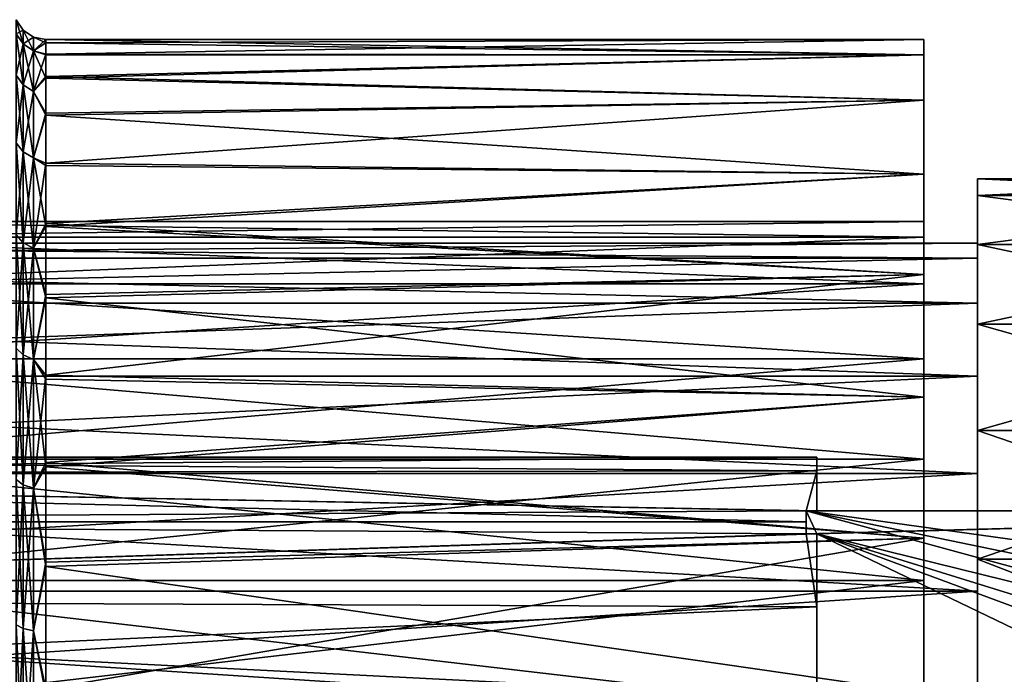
# Model space of a CAD drawing. Header units: metres. Extents: x -62 to 150, y -92 to 92.
# Tile 442 of 656: x -50.68 to -41.49, y 62.47 to 68.59. Entities that reach past the tile are written whole.
import ezdxf

# ---------------------------------------------------------------- set-up
doc = ezdxf.new("R2010")
doc.units = ezdxf.units.M
doc.layers.add('solid_500615', color=7, linetype='CONTINUOUS')

msp = doc.modelspace()

# ---------------------------------------------------------------- linework, layer by layer
at = {"layer": 'solid_500615'}
for points in [[(-50.651451, 68.487785, -7.169646), (-50.716564, 68.585197, -7.169646), (-50.716564, 68.454765, -5.678843)], [(-50.651451, 68.358833, -8.643535), (-50.716564, 68.585197, -7.169646), (-50.651451, 68.487785, -7.169646)], [(-50.651451, 68.358833, -8.643535), (-50.716564, 68.454765, -8.660449), (-50.716564, 68.585197, -7.169646)], [(-50.651451, 68.358833, -5.695757), (-50.651451, 68.487785, -7.169646), (-50.716564, 68.454765, -5.678843)], [(-50.651451, 68.358833, -5.695757), (-50.716564, 68.454765, -5.678843), (-50.716564, 68.067444, -4.233336)], [(-50.651451, 67.975906, -10.072639), (-50.716564, 68.067444, -10.105955), (-50.716564, 68.454765, -8.660449)], [(-50.651451, 68.358833, -8.643535), (-50.651451, 67.975906, -10.072639), (-50.716564, 68.454765, -8.660449)], [(-50.553989, 68.422745, -7.169646), (-50.651451, 68.487785, -7.169646), (-50.651451, 68.358833, -5.695757)], [(-50.553989, 68.294785, -8.63224), (-50.651451, 68.487785, -7.169646), (-50.553989, 68.422745, -7.169646)], [(-50.553989, 68.294785, -8.63224), (-50.651451, 68.358833, -8.643535), (-50.651451, 68.487785, -7.169646)], [(-50.553989, 68.294785, -5.707051), (-50.553989, 68.422745, -7.169646), (-50.651451, 68.358833, -5.695757)], [(-50.553989, 68.422745, -7.169646), (-50.4394, 68.400002, -7.169646), (-50.4394, 68.368126, -7.900712)], [(-50.553989, 68.294785, -5.707051), (-50.4394, 68.400002, -7.169646), (-50.553989, 68.422745, -7.169646)], [(-50.553989, 68.294785, -8.63224), (-50.553989, 68.422745, -7.169646), (-50.4394, 68.368126, -7.900712)], [(-50.651451, 67.975906, -4.266653), (-50.651451, 68.358833, -5.695757), (-50.716564, 68.067444, -4.233336)], [(-50.553989, 68.294785, -5.707051), (-50.651451, 68.358833, -5.695757), (-50.651451, 67.975906, -4.266653)], [(-50.553989, 67.914795, -10.050395), (-50.651451, 67.975906, -10.072639), (-50.651451, 68.358833, -8.643535)], [(-50.553989, 68.294785, -8.63224), (-50.553989, 67.914795, -10.050395), (-50.651451, 68.358833, -8.643535)], [(-50.553989, 68.294785, -5.707051), (-50.4394, 68.368713, -6.4453), (-50.4394, 68.400002, -7.169646)], [(-50.553989, 68.294785, -5.707051), (-50.4394, 68.262344, -5.655146), (-50.4394, 68.368713, -6.4453)], [(-50.553989, 68.294785, -8.63224), (-50.4394, 68.368126, -7.900712), (-50.4394, 68.257339, -8.711199)], [(-50.4394, 68.262344, -5.655146), (-42.239399, 68.257034, -5.626509), (-42.239399, 68.400002, -7.169646)], [(-50.4394, 68.400002, -7.169646), (-42.239399, 68.400002, -7.169646), (-42.239399, 68.257034, -8.712783)], [(-50.4394, 68.368713, -6.4453), (-42.239399, 68.400002, -7.169646), (-50.4394, 68.400002, -7.169646)], [(-50.4394, 68.368713, -6.4453), (-50.4394, 68.262344, -5.655146), (-42.239399, 68.400002, -7.169646)], [(-50.4394, 68.368126, -7.900712), (-50.4394, 68.400002, -7.169646), (-42.239399, 68.257034, -8.712783)], [(-50.4394, 68.257339, -8.711199), (-50.4394, 68.368126, -7.900712), (-42.239399, 68.257034, -8.712783)], [(-42.239399, 68.400002, -7.169646), (-42.239399, 66.699997, -7.169646), (-42.239399, 66.553673, -8.562061)], [(-42.239399, 68.400002, -7.169646), (-42.239399, 68.257034, -5.626509), (-42.239399, 66.699997, -7.169646)], [(-42.239399, 68.257034, -8.712783), (-42.239399, 68.400002, -7.169646), (-42.239399, 66.553673, -8.562061)], [(-50.553989, 67.914795, -4.288897), (-50.553989, 68.294785, -5.707051), (-50.651451, 67.975906, -4.266653)], [(-50.553989, 67.914795, -4.288897), (-50.4394, 68.262344, -5.655146), (-50.553989, 68.294785, -5.707051)], [(-50.553989, 68.294785, -8.63224), (-50.4394, 68.257339, -8.711199), (-50.4394, 68.040802, -9.599764)], [(-50.553989, 68.294785, -8.63224), (-50.4394, 68.040802, -9.599764), (-50.553989, 67.914795, -10.050395)], [(-50.553989, 67.914795, -4.288897), (-50.4394, 68.053719, -4.782683), (-50.4394, 68.262344, -5.655146)], [(-50.4394, 68.262344, -5.655146), (-50.4394, 68.053719, -4.782683), (-42.239399, 68.257034, -5.626509)], [(-50.4394, 68.040802, -9.599764), (-50.4394, 68.257339, -8.711199), (-42.239399, 68.257034, -8.712783)], [(-50.4394, 68.053719, -4.782683), (-42.239399, 67.832954, -4.135778), (-42.239399, 68.257034, -5.626509)], [(-50.4394, 68.040802, -9.599764), (-42.239399, 68.257034, -8.712783), (-42.239399, 67.832954, -10.203513)], [(-42.239399, 68.257034, -5.626509), (-42.239399, 66.120918, -4.445145), (-42.239399, 66.553673, -5.77723)], [(-42.239399, 68.257034, -5.626509), (-42.239399, 67.832954, -4.135778), (-42.239399, 66.120918, -4.445145)], [(-42.239399, 68.257034, -5.626509), (-42.239399, 66.553673, -5.77723), (-42.239399, 66.699997, -7.169646)], [(-42.239399, 68.257034, -8.712783), (-42.239399, 66.553673, -8.562061), (-42.239399, 66.120918, -9.894147)], [(-42.239399, 67.832954, -10.203513), (-42.239399, 68.257034, -8.712783), (-42.239399, 66.120918, -9.894147)], [(-50.651451, 67.975906, -4.266653), (-50.716564, 68.067444, -4.233336), (-50.716564, 67.434998, -2.877048)], [(-50.651451, 67.350639, -11.413538), (-50.716564, 67.434998, -11.462243), (-50.716564, 68.067444, -10.105955)], [(-50.651451, 67.975906, -10.072639), (-50.651451, 67.350639, -11.413538), (-50.716564, 68.067444, -10.105955)], [(-50.553989, 67.914795, -4.288897), (-50.4394, 67.712044, -3.840316), (-50.4394, 68.053719, -4.782683)], [(-50.553989, 67.914795, -10.050395), (-50.4394, 68.040802, -9.599764), (-50.4394, 67.692734, -10.543343)], [(-50.4394, 68.053719, -4.782683), (-50.4394, 67.712044, -3.840316), (-42.239399, 67.832954, -4.135778)], [(-50.4394, 67.692734, -10.543343), (-50.4394, 68.040802, -9.599764), (-42.239399, 67.832954, -10.203513)], [(-50.651451, 67.350639, -2.925754), (-50.651451, 67.975906, -4.266653), (-50.716564, 67.434998, -2.877048)], [(-50.553989, 67.914795, -4.288897), (-50.651451, 67.975906, -4.266653), (-50.651451, 67.350639, -2.925754)], [(-50.553989, 67.294312, -11.381019), (-50.651451, 67.350639, -11.413538), (-50.651451, 67.975906, -10.072639)], [(-50.553989, 67.914795, -10.050395), (-50.553989, 67.294312, -11.381019), (-50.651451, 67.975906, -10.072639)], [(-50.553989, 67.294312, -2.958273), (-50.553989, 67.914795, -4.288897), (-50.651451, 67.350639, -2.925754)], [(-50.553989, 67.294312, -2.958273), (-50.4394, 67.712044, -3.840316), (-50.553989, 67.914795, -4.288897)], [(-50.553989, 67.914795, -10.050395), (-50.4394, 67.692734, -10.543343), (-50.553989, 67.294312, -11.381019)], [(-50.4394, 67.247375, -2.922817), (-42.239399, 67.142143, -2.748244), (-42.239399, 67.832954, -4.135778)], [(-50.4394, 67.712044, -3.840316), (-50.4394, 67.247375, -2.922817), (-42.239399, 67.832954, -4.135778)], [(-50.4394, 67.692734, -10.543343), (-42.239399, 67.832954, -10.203513), (-42.239399, 67.142143, -11.591048)], [(-42.239399, 67.832954, -4.135778), (-42.239399, 65.420479, -3.231858), (-42.239399, 66.120918, -4.445145)], [(-42.239399, 67.832954, -4.135778), (-42.239399, 67.142143, -2.748244), (-42.239399, 65.420479, -3.231858)], [(-42.239399, 67.832954, -10.203513), (-42.239399, 66.120918, -9.894147), (-42.239399, 65.420479, -11.107433)], [(-42.239399, 67.142143, -11.591048), (-42.239399, 67.832954, -10.203513), (-42.239399, 65.420479, -11.107433)], [(-50.553989, 67.294312, -2.958273), (-50.4394, 67.247375, -2.922817), (-50.4394, 67.712044, -3.840316)], [(-50.553989, 67.294312, -11.381019), (-50.4394, 67.692734, -10.543343), (-50.4394, 67.22419, -11.455794)], [(-50.4394, 67.22419, -11.455794), (-50.4394, 67.692734, -10.543343), (-42.239399, 67.142143, -11.591048)], [(-50.651451, 67.350639, -2.925754), (-50.716564, 67.434998, -2.877048), (-50.716564, 66.576637, -1.651189)], [(-50.651451, 66.502022, -12.625488), (-50.716564, 66.576637, -12.688103), (-50.716564, 67.434998, -11.462243)], [(-50.651451, 67.350639, -11.413538), (-50.651451, 66.502022, -12.625488), (-50.716564, 67.434998, -11.462243)], [(-50.651451, 66.502022, -1.713803), (-50.651451, 67.350639, -2.925754), (-50.716564, 66.576637, -1.651189)], [(-50.553989, 67.294312, -2.958273), (-50.651451, 67.350639, -2.925754), (-50.651451, 66.502022, -1.713803)], [(-50.553989, 66.452194, -12.583683), (-50.651451, 66.502022, -12.625488), (-50.651451, 67.350639, -11.413538)], [(-50.553989, 67.294312, -11.381019), (-50.553989, 66.452194, -12.583683), (-50.651451, 67.350639, -11.413538)], [(-50.553989, 66.452194, -1.755609), (-50.553989, 67.294312, -2.958273), (-50.651451, 66.502022, -1.713803)], [(-50.553989, 66.452194, -1.755609), (-50.4394, 67.247375, -2.922817), (-50.553989, 67.294312, -2.958273)], [(-50.553989, 67.294312, -11.381019), (-50.4394, 67.22419, -11.455794), (-50.4394, 66.655754, -12.294186)], [(-50.553989, 67.294312, -11.381019), (-50.4394, 66.655754, -12.294186), (-50.553989, 66.452194, -12.583683)], [(-50.553989, 66.452194, -1.755609), (-50.4394, 66.683617, -2.081498), (-50.4394, 67.247375, -2.922817)], [(-50.4394, 67.247375, -2.922817), (-50.4394, 66.683617, -2.081498), (-42.239399, 67.142143, -2.748244)], [(-50.4394, 66.655754, -12.294186), (-50.4394, 67.22419, -11.455794), (-42.239399, 67.142143, -11.591048)], [(-50.4394, 66.683617, -2.081498), (-42.239399, 66.208084, -1.511191), (-42.239399, 67.142143, -2.748244)], [(-50.4394, 66.655754, -12.294186), (-42.239399, 67.142143, -11.591048), (-42.239399, 66.208084, -12.828101)], [(-42.239399, 67.142143, -2.748244), (-42.239399, 64.482964, -2.190632), (-42.239399, 65.420479, -3.231858)], [(-42.239399, 67.142143, -2.748244), (-42.239399, 66.208084, -1.511191), (-42.239399, 64.482964, -2.190632)], [(-42.239399, 67.142143, -11.591048), (-42.239399, 65.420479, -11.107433), (-42.239399, 64.482964, -12.148661)], [(-42.239399, 66.208084, -12.828101), (-42.239399, 67.142143, -11.591048), (-42.239399, 64.482964, -12.148661)], [(-41.739399, 66.944839, -8.64547), (-41.739399, 66.5, -7.169646), (-41.739399, 67.099998, -7.169646)], [(-41.739399, 66.357956, -5.81854), (-41.739399, 67.099998, -7.169646), (-41.739399, 66.5, -7.169646)], [(-41.739399, 66.357956, -5.81854), (-41.739399, 66.944839, -5.693822), (-41.739399, 67.099998, -7.169646)], [(-38.239399, 67.099998, -7.169646), (-41.739399, 67.099998, -7.169646), (-41.739399, 66.944839, -5.693822)], [(-38.239399, 66.944839, -8.64547), (-41.739399, 66.944839, -8.64547), (-41.739399, 67.099998, -7.169646)], [(-38.239399, 67.099998, -7.169646), (-38.239399, 66.944839, -8.64547), (-41.739399, 67.099998, -7.169646)], [(-38.239399, 66.944839, -5.693822), (-38.239399, 67.099998, -7.169646), (-41.739399, 66.944839, -5.693822)], [(-41.739399, 66.944839, -8.64547), (-41.739399, 65.937851, -9.813689), (-41.739399, 66.357956, -8.520752)], [(-41.739399, 66.944839, -8.64547), (-41.739399, 66.485962, -10.057755), (-41.739399, 65.937851, -9.813689)], [(-41.739399, 66.944839, -8.64547), (-41.739399, 66.357956, -8.520752), (-41.739399, 66.5, -7.169646)], [(-41.739399, 65.937851, -4.525603), (-41.739399, 66.485962, -4.281537), (-41.739399, 66.944839, -5.693822)], [(-38.239399, 66.944839, -5.693822), (-41.739399, 66.944839, -5.693822), (-41.739399, 66.485962, -4.281537)], [(-41.739399, 66.357956, -5.81854), (-41.739399, 65.937851, -4.525603), (-41.739399, 66.944839, -5.693822)], [(-38.239399, 66.944839, -5.693822), (-41.739399, 66.485962, -4.281537), (-38.239399, 66.485962, -4.281537)], [(-38.239399, 66.485962, -10.057755), (-41.739399, 66.485962, -10.057755), (-41.739399, 66.944839, -8.64547)], [(-38.239399, 66.944839, -8.64547), (-38.239399, 66.485962, -10.057755), (-41.739399, 66.944839, -8.64547)], [(-42.239399, 66.553673, -5.77723), (-53.239399, 66.553589, -5.776638), (-53.239399, 66.699997, -7.169646)], [(-42.239399, 66.699997, -7.169646), (-42.239399, 66.553673, -5.77723), (-53.239399, 66.699997, -7.169646)], [(-53.239399, 66.553589, -8.562654), (-42.239399, 66.699997, -7.169646), (-53.239399, 66.699997, -7.169646)], [(-53.239399, 66.553589, -8.562654), (-42.239399, 66.553673, -8.562061), (-42.239399, 66.699997, -7.169646)], [(-50.553989, 66.452194, -1.755609), (-50.4394, 66.019638, -1.310978), (-50.4394, 66.683617, -2.081498)], [(-50.4394, 66.683617, -2.081498), (-50.4394, 66.019638, -1.310978), (-42.239399, 66.208084, -1.511191)], [(-50.651451, 66.502022, -1.713803), (-50.716564, 66.576637, -1.651189), (-50.716564, 65.518456, -0.593005)], [(-50.651451, 65.455841, -13.671666), (-50.716564, 65.518456, -13.746286), (-50.716564, 66.576637, -12.688103)], [(-50.651451, 66.502022, -12.625488), (-50.651451, 65.455841, -13.671666), (-50.716564, 66.576637, -12.688103)], [(-50.553989, 66.452194, -12.583683), (-50.4394, 66.655754, -12.294186), (-50.4394, 65.987442, -13.061208)], [(-50.4394, 65.987442, -13.061208), (-50.4394, 66.655754, -12.294186), (-42.239399, 66.208084, -12.828101)], [(-41.739399, 66.357956, -8.520752), (-60.739399, 66.357956, -8.521071), (-60.739399, 66.5, -7.169646)], [(-41.739399, 66.5, -7.169646), (-41.739399, 66.357956, -8.520752), (-60.739399, 66.5, -7.169646)], [(-60.739399, 66.357956, -5.81822), (-41.739399, 66.5, -7.169646), (-60.739399, 66.5, -7.169646)], [(-60.739399, 66.357956, -5.81822), (-41.739399, 66.357956, -5.81854), (-41.739399, 66.5, -7.169646)], [(-42.239399, 66.553673, -5.77723), (-42.239399, 66.120918, -4.445145), (-53.239399, 66.553589, -5.776638)], [(-53.239399, 66.120758, -9.894781), (-42.239399, 66.120918, -9.894147), (-42.239399, 66.553673, -8.562061)], [(-53.239399, 66.120758, -9.894781), (-42.239399, 66.553673, -8.562061), (-53.239399, 66.553589, -8.562654)], [(-42.239399, 66.120918, -4.445145), (-53.239399, 66.120758, -4.44451), (-53.239399, 66.553589, -5.776638)], [(-50.651451, 65.455841, -0.667626), (-50.651451, 66.502022, -1.713803), (-50.716564, 65.518456, -0.593005)], [(-50.553989, 66.452194, -1.755609), (-50.651451, 66.502022, -1.713803), (-50.651451, 65.455841, -0.667626)], [(-50.553989, 65.41404, -13.621843), (-50.651451, 65.455841, -13.671666), (-50.651451, 66.502022, -12.625488)], [(-50.553989, 66.452194, -12.583683), (-50.553989, 65.41404, -13.621843), (-50.651451, 66.502022, -12.625488)], [(-41.739399, 66.485962, -10.057755), (-41.739399, 65.258614, -10.99025), (-41.739399, 65.937851, -9.813689)], [(-41.739399, 66.485962, -10.057755), (-41.739399, 65.744019, -11.342921), (-41.739399, 65.258614, -10.99025)], [(-41.739399, 65.258614, -3.349042), (-41.739399, 65.744019, -2.996371), (-41.739399, 66.485962, -4.281537)], [(-38.239399, 66.485962, -4.281537), (-41.739399, 66.485962, -4.281537), (-41.739399, 65.744019, -2.996371)], [(-41.739399, 65.937851, -4.525603), (-41.739399, 65.258614, -3.349042), (-41.739399, 66.485962, -4.281537)], [(-38.239399, 66.485962, -4.281537), (-41.739399, 65.744019, -2.996371), (-38.239399, 65.744019, -2.996371)], [(-38.239399, 65.744019, -11.342921), (-41.739399, 65.744019, -11.342921), (-41.739399, 66.485962, -10.057755)], [(-38.239399, 66.485962, -10.057755), (-38.239399, 65.744019, -11.342921), (-41.739399, 66.485962, -10.057755)], [(-50.553989, 65.41404, -0.717448), (-50.553989, 66.452194, -1.755609), (-50.651451, 65.455841, -0.667626)], [(-50.553989, 65.41404, -0.717448), (-50.4394, 66.019638, -1.310978), (-50.553989, 66.452194, -1.755609)], [(-50.553989, 66.452194, -12.583683), (-50.4394, 65.987442, -13.061208), (-50.553989, 65.41404, -13.621843)], [(-41.739399, 65.937851, -9.813689), (-60.739399, 65.938042, -9.813434), (-60.739399, 66.357956, -8.521071)], [(-41.739399, 66.357956, -8.520752), (-41.739399, 65.937851, -9.813689), (-60.739399, 66.357956, -8.521071)], [(-60.739399, 65.938042, -4.525858), (-41.739399, 65.937851, -4.525603), (-41.739399, 66.357956, -5.81854)], [(-60.739399, 65.938042, -4.525858), (-41.739399, 66.357956, -5.81854), (-60.739399, 66.357956, -5.81822)], [(-50.4394, 65.265305, -0.62468), (-42.239399, 65.062561, -0.466786), (-42.239399, 66.208084, -1.511191)], [(-50.4394, 66.019638, -1.310978), (-50.4394, 65.265305, -0.62468), (-42.239399, 66.208084, -1.511191)], [(-50.4394, 65.987442, -13.061208), (-42.239399, 66.208084, -12.828101), (-42.239399, 65.062561, -13.872506)], [(-42.239399, 66.208084, -1.511191), (-42.239399, 63.349476, -1.367139), (-42.239399, 64.482964, -2.190632)], [(-42.239399, 66.208084, -1.511191), (-42.239399, 65.062561, -0.466786), (-42.239399, 63.349476, -1.367139)], [(-42.239399, 66.208084, -12.828101), (-42.239399, 62.069748, -13.541862), (-42.239399, 60.699963, -13.832971)], [(-42.239399, 65.062561, -13.872506), (-42.239399, 66.208084, -12.828101), (-42.239399, 60.699963, -13.832971)], [(-42.239399, 66.208084, -12.828101), (-42.239399, 63.349476, -12.972153), (-42.239399, 62.069748, -13.541862)], [(-42.239399, 66.208084, -12.828101), (-42.239399, 64.482964, -12.148661), (-42.239399, 63.349476, -12.972153)], [(-42.239399, 66.120918, -4.445145), (-42.239399, 65.420479, -3.231858), (-53.239399, 66.120758, -4.44451)], [(-53.239399, 65.42041, -11.107807), (-42.239399, 65.420479, -11.107433), (-42.239399, 66.120918, -9.894147)], [(-53.239399, 65.42041, -11.107807), (-42.239399, 66.120918, -9.894147), (-53.239399, 66.120758, -9.894781)], [(-42.239399, 65.420479, -3.231858), (-53.239399, 65.42041, -3.231485), (-53.239399, 66.120758, -4.44451)], [(-50.553989, 65.41404, -0.717448), (-50.4394, 65.265305, -0.62468), (-50.4394, 66.019638, -1.310978)], [(-41.739399, 65.258614, -10.99025), (-60.739399, 65.258614, -10.99025), (-60.739399, 65.938042, -9.813434)], [(-41.739399, 65.937851, -9.813689), (-41.739399, 65.258614, -10.99025), (-60.739399, 65.938042, -9.813434)], [(-60.739399, 65.258614, -3.349042), (-41.739399, 65.937851, -4.525603), (-60.739399, 65.938042, -4.525858)], [(-60.739399, 65.258614, -3.349042), (-41.739399, 65.258614, -3.349042), (-41.739399, 65.937851, -4.525603)], [(-50.553989, 65.41404, -13.621843), (-50.4394, 65.987442, -13.061208), (-50.4394, 65.229263, -13.743445)], [(-50.4394, 65.229263, -13.743445), (-50.4394, 65.987442, -13.061208), (-42.239399, 65.062561, -13.872506)], [(-41.739399, 65.744019, -11.342921), (-41.739399, 64.349533, -11.999825), (-41.739399, 65.258614, -10.99025)], [(-41.739399, 65.744019, -11.342921), (-41.739399, 64.75103, -12.445687), (-41.739399, 64.349533, -11.999825)], [(-41.739399, 64.349533, -2.339468), (-41.739399, 64.75103, -1.893605), (-41.739399, 65.744019, -2.996371)], [(-38.239399, 65.744019, -2.996371), (-41.739399, 65.744019, -2.996371), (-41.739399, 64.75103, -1.893605)], [(-41.739399, 65.258614, -3.349042), (-41.739399, 64.349533, -2.339468), (-41.739399, 65.744019, -2.996371)], [(-38.239399, 65.744019, -2.996371), (-41.739399, 64.75103, -1.893605), (-38.239399, 64.75103, -1.893605)], [(-38.239399, 64.75103, -12.445687), (-41.739399, 64.75103, -12.445687), (-41.739399, 65.744019, -11.342921)], [(-38.239399, 65.744019, -11.342921), (-38.239399, 64.75103, -12.445687), (-41.739399, 65.744019, -11.342921)], [(-50.651451, 65.455841, -0.667626), (-50.716564, 65.518456, -0.593005), (-50.716564, 64.292595, 0.265351)], [(-50.651451, 64.243889, -14.520283), (-50.716564, 64.292595, -14.604643), (-50.716564, 65.518456, -13.746286)], [(-50.651451, 65.455841, -13.671666), (-50.651451, 64.243889, -14.520283), (-50.716564, 65.518456, -13.746286)], [(-42.239399, 65.420479, -3.231858), (-42.239399, 64.482964, -2.190632), (-53.239399, 65.42041, -3.231485)], [(-53.239399, 64.483177, -12.148716), (-42.239399, 64.482964, -12.148661), (-42.239399, 65.420479, -11.107433)], [(-53.239399, 64.483177, -12.148716), (-42.239399, 65.420479, -11.107433), (-53.239399, 65.42041, -11.107807)], [(-42.239399, 64.482964, -2.190632), (-53.239399, 64.483177, -2.190576), (-53.239399, 65.42041, -3.231485)], [(-50.651451, 64.243889, 0.180991), (-50.651451, 65.455841, -0.667626), (-50.716564, 64.292595, 0.265351)], [(-50.553989, 65.41404, -0.717448), (-50.651451, 65.455841, -0.667626), (-50.651451, 64.243889, 0.180991)], [(-50.553989, 64.211372, -14.463958), (-50.651451, 64.243889, -14.520283), (-50.651451, 65.455841, -13.671666)], [(-50.553989, 65.41404, -13.621843), (-50.553989, 64.211372, -14.463958), (-50.651451, 65.455841, -13.671666)], [(-50.553989, 64.211372, 0.124666), (-50.553989, 65.41404, -0.717448), (-50.651451, 64.243889, 0.180991)], [(-50.553989, 64.211372, 0.124666), (-50.4394, 65.265305, -0.62468), (-50.553989, 65.41404, -0.717448)], [(-50.553989, 65.41404, -13.621843), (-50.4394, 65.229263, -13.743445), (-50.4394, 64.41188, -14.317742)], [(-50.553989, 65.41404, -13.621843), (-50.4394, 64.41188, -14.317742), (-50.553989, 64.211372, -14.463958)], [(-41.739399, 64.349533, -11.999825), (-60.739399, 64.34935, -12.000088), (-60.739399, 65.258614, -10.99025)], [(-41.739399, 65.258614, -10.99025), (-41.739399, 64.349533, -11.999825), (-60.739399, 65.258614, -10.99025)], [(-60.739399, 64.34935, -2.339205), (-41.739399, 64.349533, -2.339468), (-41.739399, 65.258614, -3.349042)], [(-60.739399, 64.34935, -2.339205), (-41.739399, 65.258614, -3.349042), (-60.739399, 65.258614, -3.349042)], [(-50.553989, 64.211372, 0.124666), (-50.4394, 64.450607, -0.045594), (-50.4394, 65.265305, -0.62468)], [(-50.4394, 65.265305, -0.62468), (-50.4394, 64.450607, -0.045594), (-42.239399, 65.062561, -0.466786)], [(-50.4394, 64.41188, -14.317742), (-50.4394, 65.229263, -13.743445), (-42.239399, 65.062561, -13.872506)], [(-50.4394, 64.450607, -0.045594), (-42.239399, 63.744583, 0.349366), (-42.239399, 65.062561, -0.466786)], [(-50.4394, 64.41188, -14.317742), (-42.239399, 65.062561, -13.872506), (-42.239399, 63.744583, -14.688658)], [(-42.239399, 65.062561, -0.466786), (-42.239399, 59.300037, -0.506321), (-42.239399, 60.699963, -0.506321)], [(-42.239399, 65.062561, -0.466786), (-42.239399, 54.937435, -0.466786), (-42.239399, 59.300037, -0.506321)], [(-42.239399, 65.062561, -0.466786), (-42.239399, 60.699963, -0.506321), (-42.239399, 62.069748, -0.797429)], [(-42.239399, 65.062561, -0.466786), (-42.239399, 62.069748, -0.797429), (-42.239399, 63.349476, -1.367139)], [(-42.239399, 54.937435, -13.872506), (-42.239399, 65.062561, -13.872506), (-42.239399, 60.699963, -13.832971)], [(-42.239399, 65.062561, -0.466786), (-42.239399, 63.744583, 0.349366), (-42.239399, 54.937435, -0.466786)], [(-42.239399, 56.255417, -14.688658), (-42.239399, 63.744583, -14.688658), (-42.239399, 65.062561, -13.872506)], [(-42.239399, 54.937435, -13.872506), (-42.239399, 56.255417, -14.688658), (-42.239399, 65.062561, -13.872506)], [(-41.739399, 64.75103, -12.445687), (-41.739399, 63.249695, -12.798903), (-41.739399, 64.349533, -11.999825)], [(-41.739399, 64.75103, -12.445687), (-41.739399, 63.549664, -13.318527), (-41.739399, 63.249695, -12.798903)], [(-41.739399, 63.249695, -1.540388), (-41.739399, 63.549664, -1.020764), (-41.739399, 64.75103, -1.893605)], [(-38.239399, 64.75103, -1.893605), (-41.739399, 64.75103, -1.893605), (-41.739399, 63.549664, -1.020764)], [(-41.739399, 64.349533, -2.339468), (-41.739399, 63.249695, -1.540388), (-41.739399, 64.75103, -1.893605)], [(-38.239399, 64.75103, -1.893605), (-41.739399, 63.549664, -1.020764), (-38.239399, 63.549664, -1.020764)], [(-38.239399, 63.549664, -13.318527), (-41.739399, 63.549664, -13.318527), (-41.739399, 64.75103, -12.445687)], [(-38.239399, 64.75103, -12.445687), (-38.239399, 63.549664, -13.318527), (-41.739399, 64.75103, -12.445687)], [(-61.739399, 64.346573, -8.334307), (-43.239399, 64.3731, -8.230498), (-43.239399, 64.5, -7.169646)], [(-61.739399, 64.5, -7.169646), (-43.239399, 64.5, -7.169646), (-43.239399, 64.3731, -6.108794)], [(-61.739399, 64.5, -7.169646), (-61.739399, 64.346573, -8.334307), (-43.239399, 64.5, -7.169646)], [(-61.739399, 64.346573, -6.004985), (-61.739399, 64.5, -7.169646), (-43.239399, 64.3731, -6.108794)], [(-42.239399, 63.349476, -1.367139), (-53.239399, 63.349998, -1.367276), (-53.239399, 64.483177, -2.190576)], [(-42.239399, 64.482964, -2.190632), (-42.239399, 63.349476, -1.367139), (-53.239399, 64.483177, -2.190576)], [(-53.239399, 63.349998, -12.972016), (-42.239399, 64.482964, -12.148661), (-53.239399, 64.483177, -12.148716)], [(-53.239399, 63.349998, -12.972016), (-42.239399, 63.349476, -12.972153), (-42.239399, 64.482964, -12.148661)], [(-43.239399, 64.3731, -6.108794), (-43.239399, 64.5, -7.169646), (-43.239399, 64.3731, -8.230498)], [(-61.739399, 64.346573, -6.004985), (-43.239399, 64.3731, -6.108794), (-43.239399, 64, -5.108093)], [(-61.739399, 64.346573, -8.334307), (-43.339401, 64, -9.231198), (-43.239399, 64.3731, -8.230498)], [(-50.553989, 64.211372, 0.124666), (-50.4394, 63.522026, 0.456319), (-50.4394, 64.450607, -0.045594)], [(-50.553989, 64.211372, -14.463958), (-50.4394, 64.41188, -14.317742), (-50.4394, 63.479378, -14.815163)], [(-50.4394, 64.450607, -0.045594), (-50.4394, 63.522026, 0.456319), (-42.239399, 63.744583, 0.349366)], [(-50.4394, 63.479378, -14.815163), (-50.4394, 64.41188, -14.317742), (-42.239399, 63.744583, -14.688658)], [(-43.339401, 64, -9.231198), (-43.239399, 64, -9.231198), (-43.239399, 64.3731, -8.230498)], [(-43.239399, 64.3731, -6.108794), (-43.239399, 64, -9.231198), (-43.239399, 64, -5.108093)], [(-43.239399, 64.3731, -6.108794), (-43.239399, 64.3731, -8.230498), (-43.239399, 64, -9.231198)], [(-43.339401, 64, -5.108093), (-61.739399, 64.346573, -6.004985), (-43.239399, 64, -5.108093)], [(-61.739399, 64.346573, -8.334307), (-61.739399, 63.897114, -9.419646), (-43.339401, 64, -9.231198)], [(-43.339401, 63.897282, -4.919938), (-61.739399, 63.897114, -4.919646), (-61.739399, 64.346573, -6.004985)], [(-43.339401, 64, -5.108093), (-43.339401, 63.897282, -4.919938), (-61.739399, 64.346573, -6.004985)], [(-41.739399, 64.349533, -11.999825), (-41.739399, 63.249695, -12.798903), (-60.739399, 64.34935, -12.000088)], [(-60.739399, 63.25, -1.540481), (-41.739399, 63.249695, -1.540388), (-41.739399, 64.349533, -2.339468)], [(-60.739399, 63.25, -1.540481), (-41.739399, 64.349533, -2.339468), (-60.739399, 64.34935, -2.339205)], [(-41.739399, 63.249695, -12.798903), (-60.739399, 63.25, -12.798811), (-60.739399, 64.34935, -12.000088)], [(-50.651451, 64.243889, 0.180991), (-50.716564, 64.292595, 0.265351), (-50.716564, 62.93631, 0.897798)], [(-50.651451, 62.902992, -15.145555), (-50.716564, 62.93631, -15.23709), (-50.716564, 64.292595, -14.604643)], [(-50.651451, 64.243889, -14.520283), (-50.651451, 62.902992, -15.145555), (-50.716564, 64.292595, -14.604643)], [(-50.651451, 62.902992, 0.806263), (-50.651451, 64.243889, 0.180991), (-50.716564, 62.93631, 0.897798)], [(-50.553989, 64.211372, 0.124666), (-50.651451, 64.243889, 0.180991), (-50.651451, 62.902992, 0.806263)], [(-50.553989, 62.880749, -15.084438), (-50.651451, 62.902992, -15.145555), (-50.651451, 64.243889, -14.520283)], [(-50.553989, 64.211372, -14.463958), (-50.553989, 62.880749, -15.084438), (-50.651451, 64.243889, -14.520283)], [(-50.553989, 62.880749, 0.745146), (-50.553989, 64.211372, 0.124666), (-50.651451, 62.902992, 0.806263)], [(-50.553989, 62.880749, 0.745146), (-50.4394, 63.522026, 0.456319), (-50.553989, 64.211372, 0.124666)], [(-50.553989, 64.211372, -14.463958), (-50.4394, 63.479378, -14.815163), (-50.553989, 62.880749, -15.084438)], [(-61.739399, 63.897114, -9.419646), (-43.339401, 63.897282, -9.419353), (-43.339401, 64, -9.231198)], [(-43.339401, 64, -9.479047), (-43.339401, 63.785358, -9.602971), (-43.239399, 63.785358, -9.602971)], [(-43.339401, 64, -9.479047), (-43.239399, 63.785358, -9.602971), (-35.989399, 62, -10.633747)], [(-43.339401, 64, -4.860245), (-43.339401, 64, -5.108093), (-43.239399, 64, -5.108093)], [(-43.339401, 64, -4.860245), (-43.239399, 64, -5.108093), (-35.989399, 64, -7.169646)], [(-35.370594, 64, -9.479047), (-43.239399, 64, -9.231198), (-43.339401, 64, -9.231198)], [(-35.370594, 64, -4.860245), (-43.239399, 63.785358, -4.73632), (-43.339401, 63.785358, -4.73632)], [(-43.339401, 64, -9.479047), (-43.339401, 64, -9.231198), (-43.339401, 63.897282, -9.419353)], [(-43.339401, 64, -9.479047), (-35.370594, 64, -9.479047), (-43.339401, 64, -9.231198)], [(-43.339401, 64, -9.479047), (-43.339401, 63.897282, -9.419353), (-43.339401, 63.785358, -9.602971)], [(-43.339401, 64, -4.860245), (-43.339401, 63.785358, -4.73632), (-43.339401, 63.897282, -4.919938)], [(-43.339401, 64, -4.860245), (-35.370594, 64, -4.860245), (-43.339401, 63.785358, -4.73632)], [(-43.339401, 64, -4.860245), (-43.339401, 63.897282, -4.919938), (-43.339401, 64, -5.108093)], [(-43.339401, 64, -9.479047), (-35.989399, 62, -10.633747), (-35.95208, 62.474297, -10.359912)], [(-43.339401, 64, -9.479047), (-35.95208, 62.474297, -10.359912), (-35.839729, 62.956455, -10.081538)], [(-43.339401, 64, -9.479047), (-35.839729, 62.956455, -10.081538), (-35.370594, 64, -9.479047)], [(-43.339401, 64, -4.860245), (-35.989399, 64, -7.169646), (-35.951252, 64, -6.615762)], [(-43.339401, 64, -4.860245), (-35.951252, 64, -6.615762), (-35.837246, 64, -6.05577)], [(-43.339401, 64, -4.860245), (-35.837246, 64, -6.05577), (-35.370594, 64, -4.860245)], [(-35.370594, 64, -9.479047), (-43.239399, 64, -5.108093), (-43.239399, 64, -9.231198)], [(-35.838791, 64, -8.277781), (-43.239399, 64, -5.108093), (-35.370594, 64, -9.479047)], [(-35.951748, 64, -7.719867), (-43.239399, 64, -5.108093), (-35.838791, 64, -8.277781)], [(-35.989399, 64, -7.169646), (-43.239399, 64, -5.108093), (-35.951748, 64, -7.719867)], [(-35.370594, 64, -4.860245), (-43.239399, 60.214642, -2.674768), (-43.239399, 63.785358, -4.73632)], [(-35.839733, 62.956451, -4.257752), (-43.239399, 60.214642, -2.674768), (-35.370594, 64, -4.860245)], [(-61.739399, 63.897114, -9.419646), (-43.339401, 63.785358, -9.602971), (-43.339401, 63.897282, -9.419353)], [(-43.339401, 63.897282, -4.919938), (-43.339401, 63.785358, -4.73632), (-61.739399, 63.897114, -4.919646)], [(-61.739399, 63.897114, -9.419646), (-61.739399, 63.181911, -10.351558), (-43.339401, 63.785358, -9.602971)], [(-43.339401, 63.785358, -4.73632), (-61.739399, 63.181911, -3.987734), (-61.739399, 63.897114, -4.919646)], [(-61.739399, 63.181911, -10.351558), (-43.239399, 63.105236, -10.426471), (-43.239399, 63.785358, -9.602971)], [(-61.739399, 63.181911, -10.351558), (-43.239399, 63.785358, -9.602971), (-43.339401, 63.785358, -9.602971)], [(-43.339401, 63.785358, -4.73632), (-43.239399, 63.105236, -3.912821), (-61.739399, 63.181911, -3.987734)], [(-50.4394, 62.336761, 0.898784), (-42.239399, 62.29903, 0.909438), (-42.239399, 63.744583, 0.349366)], [(-50.4394, 63.522026, 0.456319), (-50.4394, 62.336761, 0.898784), (-42.239399, 63.744583, 0.349366)], [(-50.4394, 63.479378, -14.815163), (-42.239399, 63.744583, -14.688658), (-42.239399, 62.29903, -15.24873)], [(-43.339401, 63.785358, -4.73632), (-43.239399, 63.785358, -4.73632), (-43.239399, 63.105236, -3.912821)], [(-43.239399, 61.267876, -11.487272), (-43.239399, 60.214642, -11.664524), (-43.239399, 63.785358, -9.602971)], [(-35.370594, 60, -11.788448), (-43.239399, 63.785358, -9.602971), (-43.239399, 60.214642, -11.664524)], [(-43.239399, 62.25, -11.06676), (-43.239399, 61.267876, -11.487272), (-43.239399, 63.785358, -9.602971)], [(-43.239399, 63.105236, -10.426471), (-43.239399, 62.25, -11.06676), (-43.239399, 63.785358, -9.602971)], [(-35.839733, 61.043549, -11.185956), (-43.239399, 63.785358, -9.602971), (-35.370594, 60, -11.788448)], [(-35.95208, 61.525707, -10.907581), (-43.239399, 63.785358, -9.602971), (-35.839733, 61.043549, -11.185956)], [(-35.989399, 62, -10.633747), (-43.239399, 63.785358, -9.602971), (-35.95208, 61.525707, -10.907581)], [(-43.239399, 63.105236, -3.912821), (-43.239399, 63.785358, -4.73632), (-43.239399, 60.214642, -2.674768)], [(-42.239399, 63.744583, 0.349366), (-42.239399, 56.255417, 0.349366), (-42.239399, 54.937435, -0.466786)], [(-42.239399, 63.744583, 0.349366), (-42.239399, 62.29903, 0.909438), (-42.239399, 56.255417, 0.349366)], [(-42.239399, 57.70097, -15.24873), (-42.239399, 62.29903, -15.24873), (-42.239399, 63.744583, -14.688658)], [(-42.239399, 56.255417, -14.688658), (-42.239399, 57.70097, -15.24873), (-42.239399, 63.744583, -14.688658)], [(-41.739399, 63.549664, -13.318527), (-41.739399, 62.00861, -13.351513), (-41.739399, 63.249695, -12.798903)], [(-41.739399, 63.549664, -13.318527), (-41.739399, 62.194019, -13.922147), (-41.739399, 62.00861, -13.351513)], [(-41.739399, 60.679737, -0.705359), (-41.739399, 62.194019, -0.417145), (-41.739399, 63.549664, -1.020764)], [(-38.239399, 63.549664, -1.020764), (-41.739399, 63.549664, -1.020764), (-41.739399, 62.194019, -0.417145)], [(-41.739399, 62.00861, -0.987779), (-41.739399, 60.679737, -0.705359), (-41.739399, 63.549664, -1.020764)], [(-41.739399, 63.249695, -1.540388), (-41.739399, 62.00861, -0.987779), (-41.739399, 63.549664, -1.020764)], [(-38.239399, 63.549664, -1.020764), (-41.739399, 62.194019, -0.417145), (-38.239399, 62.194019, -0.417145)], [(-38.239399, 62.194019, -13.922147), (-41.739399, 62.194019, -13.922147), (-41.739399, 63.549664, -13.318527)], [(-38.239399, 63.549664, -13.318527), (-38.239399, 62.194019, -13.922147), (-41.739399, 63.549664, -13.318527)], [(-50.553989, 62.880749, 0.745146), (-50.4394, 62.336761, 0.898784), (-50.4394, 63.522026, 0.456319)], [(-50.553989, 62.880749, -15.084438), (-50.4394, 63.479378, -14.815163), (-50.4394, 62.28772, -15.252116)], [(-50.4394, 62.28772, -15.252116), (-50.4394, 63.479378, -14.815163), (-42.239399, 62.29903, -15.24873)], [(-42.239399, 62.069748, -0.797429), (-53.239399, 62.070415, -0.797567), (-53.239399, 63.349998, -1.367276)], [(-42.239399, 63.349476, -1.367139), (-42.239399, 62.069748, -0.797429), (-53.239399, 63.349998, -1.367276)], [(-53.239399, 62.070415, -13.541724), (-42.239399, 63.349476, -12.972153), (-53.239399, 63.349998, -12.972016)], [(-53.239399, 62.070415, -13.541724), (-42.239399, 62.069748, -13.541862), (-42.239399, 63.349476, -12.972153)], [(-61.739399, 63.181911, -10.351558), (-61.739399, 62.25, -11.06676), (-43.239399, 63.105236, -10.426471)], [(-61.739399, 63.181911, -3.987734), (-43.239399, 63.105236, -3.912821), (-43.239399, 62.25, -3.272532)], [(-61.739399, 63.181911, -3.987734), (-43.239399, 62.25, -3.272532), (-61.739399, 62.25, -3.272532)], [(-41.739399, 62.00861, -13.351513), (-60.739399, 62.00861, -13.351513), (-60.739399, 63.25, -12.798811)], [(-41.739399, 63.249695, -12.798903), (-41.739399, 62.00861, -13.351513), (-60.739399, 63.25, -12.798811)], [(-60.739399, 62.00861, -0.987779), (-41.739399, 63.249695, -1.540388), (-60.739399, 63.25, -1.540481)], [(-60.739399, 62.00861, -0.987779), (-41.739399, 62.00861, -0.987779), (-41.739399, 63.249695, -1.540388)], [(-61.739399, 62.25, -11.06676), (-43.239399, 62.25, -11.06676), (-43.239399, 63.105236, -10.426471)], [(-43.239399, 62.25, -3.272532), (-43.239399, 63.105236, -3.912821), (-43.239399, 60.214642, -2.674768)], [(-50.651451, 62.902992, 0.806263), (-50.716564, 62.93631, 0.897798), (-50.716564, 61.490803, 1.285121)], [(-50.651451, 61.473888, -15.528482), (-50.716564, 61.490803, -15.624413), (-50.716564, 62.93631, -15.23709)], [(-50.651451, 62.902992, -15.145555), (-50.651451, 61.473888, -15.528482), (-50.716564, 62.93631, -15.23709)], [(-50.651451, 61.473888, 1.18919), (-50.651451, 62.902992, 0.806263), (-50.716564, 61.490803, 1.285121)], [(-50.553989, 62.880749, 0.745146), (-50.651451, 62.902992, 0.806263), (-50.651451, 61.473888, 1.18919)], [(-50.553989, 61.462593, -15.464432), (-50.651451, 61.473888, -15.528482), (-50.651451, 62.902992, -15.145555)], [(-50.553989, 62.880749, -15.084438), (-50.553989, 61.462593, -15.464432), (-50.651451, 62.902992, -15.145555)], [(-35.95208, 62.474293, -3.979378), (-43.239399, 60.214642, -2.674768), (-35.839733, 62.956451, -4.257752)], [(-50.553989, 61.462593, 1.12514), (-50.553989, 62.880749, 0.745146), (-50.651451, 61.473888, 1.18919)], [(-50.553989, 61.462593, 1.12514), (-50.4394, 62.336761, 0.898784), (-50.553989, 62.880749, 0.745146)], [(-50.553989, 62.880749, -15.084438), (-50.4394, 62.28772, -15.252116), (-50.553989, 61.462593, -15.464432)]]:
    msp.add_3dface(points, dxfattribs=at)

doc.saveas('drawing.dxf')
